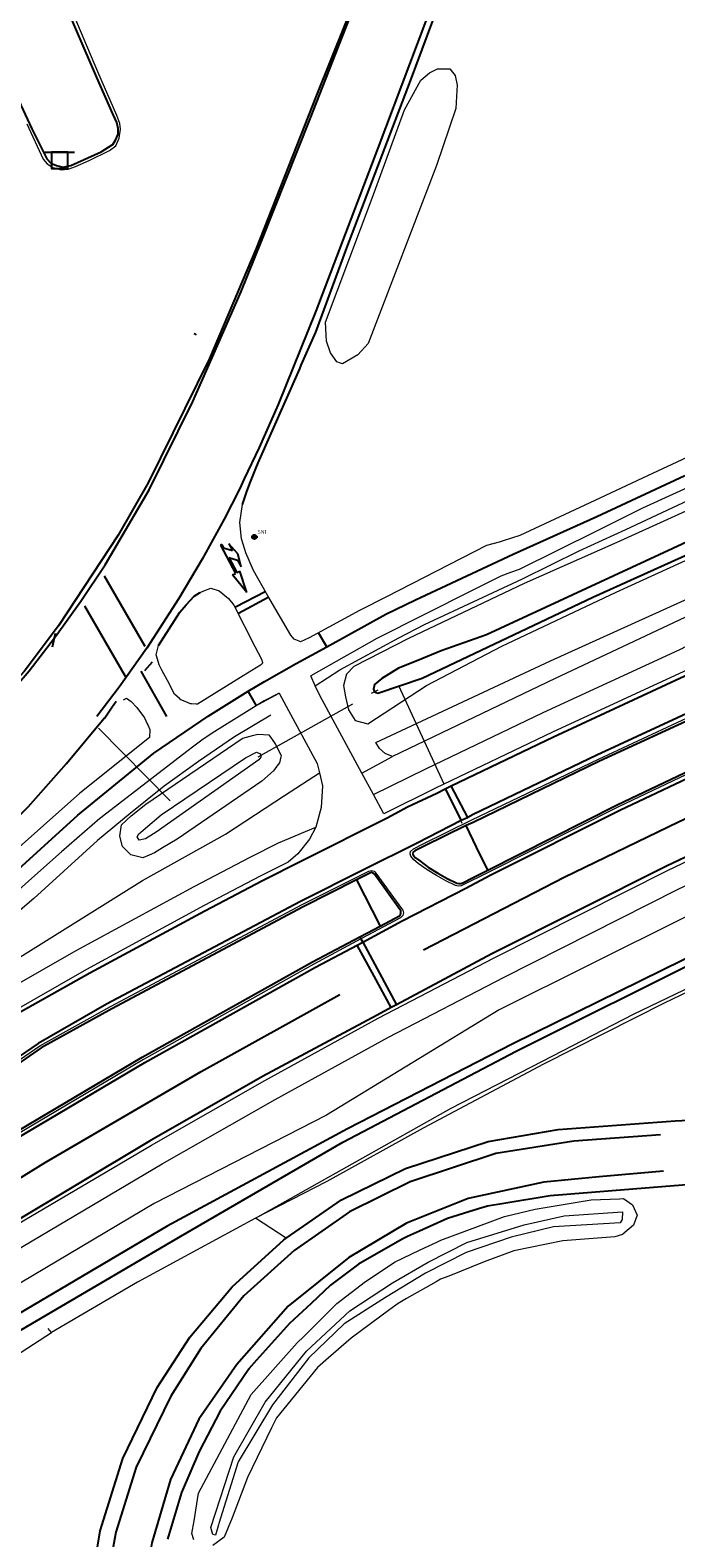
# Model space of a CAD drawing. Header units: metres. Extents: x 169249 to 194689, y 406250 to 412203.
# Tile 359 of 442: x 189209 to 189269, y 411396 to 411535. Entities that reach past the tile are written whole.
import ezdxf

# ---------------------------------------------------------------- set-up
doc = ezdxf.new("R2010")
doc.units = ezdxf.units.M
doc.linetypes.add('BGT_NLCS_N264$0$AM-AS', pattern=[16, 10, -2, 2, -2])
doc.layers.get('0').update_dxf_attribs({"linetype": 'CONTINUOUS'})
for name, color, linetype, lineweight in [('BGT_NLCS_N264$0$B-WE-AM-AS_KUNSTWERK_DUIKER-GV', 252, 'BGT_NLCS_N264$0$AM-AS', 18), ('BGT_NLCS_N264$0$B-WE-BV-GELEIDECONSTRUCTIE-G', 252, 'CONTINUOUS', 18), ('BGT_NLCS_N264$0$B-WE-FV-GELEIDING_WILDRASTER-G', 252, 'CONTINUOUS', 18), ('BGT_NLCS_N264$0$B-WE-GW-WATERGANG_INSTEEK-G', 252, 'CONTINUOUS', 18), ('BGT_NLCS_N264$0$B-WE-GW-WATERGANG_SLOOT_BODEM-G', 252, 'CONTINUOUS', 18), ('BGT_NLCS_N264$0$B-WE-OG-TOPOGRAFIE_TERREIN_GROEN-GV', 252, 'CONTINUOUS', 18), ('BGT_NLCS_N264$0$B-WE-OG-TOPOGRAFIE_WATER-GV', 252, 'CONTINUOUS', 18), ('BGT_NLCS_N264$0$B-WE-OG-TOPOGRAFIE_WEG_BERM-GV', 252, 'CONTINUOUS', 18), ('BGT_NLCS_N264$0$B-WE-OG-TOPOGRAFIE_WEG_RIJWEG-GV', 252, 'CONTINUOUS', 18), ('BGT_NLCS_N264$0$B-WE-OG-TOPOGRAFIE_WEG_RIJWIELPAD-G', 252, 'CONTINUOUS', 18), ('BGT_NLCS_N264$0$B-WE-OG-TOPOGRAFIE_WEG_RIJWIELPAD-GV', 252, 'CONTINUOUS', 18), ('BGT_NLCS_N264$0$B-WE-OG-TOPOGRAFIE_WEG_VERHARD-G', 252, 'CONTINUOUS', 18), ('BGT_NLCS_N264$0$B-WE-VW-MARKERING_PIJL-S', 252, 'CONTINUOUS', 25), ('BGT_NLCS_N264$0$B-WE-VW-VERKEERSTEKEN_BORD-S', 252, 'CONTINUOUS', 25), ('X-XX-AL-REFERENTIE-G', 7, 'CONTINUOUS', 18)]:
    doc.layers.add(name, color=color, linetype=linetype, lineweight=lineweight)
for name, color, linetype in [('BGT_NLCS_N264$0$B-WE-OG-TOPOGRAFIE_WATER_SLOOT-GV', 252, 'CONTINUOUS'), ('BGT_NLCS_N264$0$B-WE-OG-TOPOGRAFIE_WEG_RIJWEG-G', 252, 'CONTINUOUS'), ('BGT_NLCS_N264$0$B-WE-OG-TOPOGRAFIE_WEG_VERKEERSEILAND-GV', 252, 'CONTINUOUS'), ('BGT_NLCS_N264$0$B-WE-VH-KANTOPSLUITING-G', 252, 'CONTINUOUS'), ('BGT_NLCS_N264$0$B-WE-VW-MARKERING-G', 252, 'CONTINUOUS')]:
    doc.layers.add(name, color=color, linetype=linetype)
doc.styles.add('BGT_NLCS_N264$0$NLCS-ISO', font='NLCS-ISO.ttf')

# ---------------------------------------------------------------- blocks, each defined once
blk = doc.blocks.new('BGT_NLCS_N264$0$SIE-WEG_STRAATNAAMBORD_PAAL-SO')
blk.add_line((-0.3, 0), (0.3, 0))
for radius in [0.2, 0.0745]:
    blk.add_circle((0, 0), radius)
at = {"style": 'BGT_NLCS_N264$0$NLCS-ISO'}
blk.add_attdef('STRAATNAAMBORD', (0.28, 0.29), '', height=0.35, dxfattribs=at)
blk = doc.blocks.new('BGT_NLCS_N264$0$SVW-VERKEERSTEKEN_BORD_ANWB-SO')
blk.add_line((-1.375, 0), (1.375, 0))
at = {"flags": 128}
blk.add_lwpolyline([(-0.75, 0), (-0.75, -1.5), (0.75, -1.5), (0.75, 0)], close=True, dxfattribs=at)
blk = doc.blocks.new('BGT_NLCS_N264$0$B-SVW-MARKERING_PIJL_COMBI_RD_LA_5.0')
for p, q in [((0, 0.07), (0.35, 0.07)), ((0, 0.07), (0, -0.08)), ((1.45, 0.97), (0.25, 0.67)), ((0.25, 0.67), (0.95, 0.67)), ((0.35, 0.07), (0.95, 0.67)), ((1.35, 0.07), (1.95, 0.67)), ((1.35, 0.07), (2.95, 0.07)), ((2.65, 0.67), (1.45, 0.97)), ((1.95, 0.67), (2.65, 0.67)), ((2.95, 0.07), (2.95, 0.37)), ((5, 0), (2.95, 0.37)), ((0, -0.08), (2.95, -0.08)), ((5, 0), (2.95, -0.38)), ((2.95, -0.38), (2.95, -0.08))]:
    blk.add_line(p, q)
blk = doc.blocks.new('BGT_NLCS_N264')
at = {"layer": 'BGT_NLCS_N264$0$B-WE-AM-AS_KUNSTWERK_DUIKER-GV'}
for p, q in [((189230.01, 411468.09, 10.27), (189241.08, 411474.28, 10.12)), ((189242.98, 411474.66, 10.8), (189249.38, 411460.67, 12.38)), ((189221.87, 411464, 11.04), (189215.26, 411470.73, 10.7))]:
    blk.add_line(p, q, dxfattribs=at)
at = {"layer": 'BGT_NLCS_N264$0$B-WE-BV-GELEIDECONSTRUCTIE-G'}
blk.add_polyline3d([(189231.17, 411471.94, 11.84), (189227.83, 411469.91, 11.75), (189224.5, 411467.66, 11.61), (189221.33, 411465.36, 11.63), (189218.17, 411462.85, 11.61), (189215.16, 411460.35, 11.59), (189209.29, 411454.99, 11.6), (189203.28, 411449.87, 11.65), (189193.67, 411442.77, 11.92), (189183.62, 411436.32, 12.04), (189173.12, 411430.67, 11.89), (189162.13, 411425.91, 11.85), (189147.25, 411420.78, 11.75), (189135.7, 411417.2, 11.68), (189128.02, 411415.19, 11.62)], dxfattribs=at)
at = {"layer": 'BGT_NLCS_N264$0$B-WE-FV-GELEIDING_WILDRASTER-G'}
blk.add_line((189210.93, 411414.86, 11.58), (189210.61, 411415.23, 11.44), dxfattribs=at)
for points in [[(189398.38, 411488.53, 11.23), (189386.36, 411485.97, 11.19), (189374.66, 411483.33, 11.18), (189362.82, 411480.29, 11.15), (189348.21, 411476.32, 11.18), (189339.52, 411473.74, 11.14), (189338.11, 411473.28, 11.14), (189327.64, 411469.84, 11.1), (189315.93, 411465.82, 11.19), (189304.49, 411461.42, 11.28), (189290.04, 411455.57, 11.26), (189275.9, 411449.34, 11.29), (189267.49, 411445.3, 11.21), (189256.36, 411439.65, 11.41), (189245.24, 411433.74, 11.42), (189236.36, 411428.82, 11.43), (189229.75, 411425.42, 11.56)], [(189229.75, 411425.42, 11.56), (189218.87, 411419.5, 11.58), (189210.93, 411414.86, 11.58)], [(189074.31, 411314.35, 11.18), (189076.58, 411315.99, 11.17), (189085.9, 411323.55, 11.15), (189095.1, 411331.12, 11.22), (189107.12, 411340.94, 11.13), (189117.12, 411348.94, 11.09), (189127.65, 411357.21, 11.2), (189138.21, 411365.1, 11.23), (189148.7, 411372.76, 11.58), (189159.8, 411380.53, 11.77), (189169.69, 411387.26, 11.88), (189179.8, 411394.09, 11.88), (189193.12, 411402.99, 11.81), (189203.02, 411409.73, 11.79), (189210.93, 411414.86, 11.58)]]:
    blk.add_polyline3d(points, dxfattribs=at)
at = {"layer": 'BGT_NLCS_N264$0$B-WE-GW-WATERGANG_INSTEEK-G'}
for points in [[(189236.33, 411506.51, 11.27), (189236.23, 411508.27, 11.39), (189240.53, 411519.71, 11.4), (189243.52, 411527.89, 11.39), (189245.03, 411530.62, 11.4), (189245.84, 411531.31, 11.39), (189246.58, 411531.68, 11.37), (189247.72, 411531.68, 11.36), (189248.21, 411531.07, 11.34), (189248.38, 411530.16, 11.34), (189248.36, 411529.68, 11.35), (189248.27, 411528.01, 11.41), (189246.47, 411522.73, 11.21), (189240.15, 411506.3, 11.29), (189239.22, 411505.25, 11.29), (189237.8, 411504.41, 11.29), (189237.61, 411504.48, 11.29), (189237.27, 411504.6, 11.29), (189236.68, 411505.43, 11.28), (189236.33, 411506.51, 11.27)], [(189231.96, 411467.53, 11.79), (189231.72, 411467.2, 11.79), (189231.42, 411466.77, 11.78), (189230.34, 411465.83, 11.72), (189222.52, 411460.46, 11.72), (189221.18, 411459.65, 11.71), (189220.44, 411459.2, 11.71), (189219.95, 411459, 11.71), (189219.35, 411458.75, 11.71), (189218.26, 411459.03, 11.68), (189217.48, 411459.78, 11.65), (189217.22, 411460.74, 11.63), (189217.39, 411461.79, 11.63), (189218.28, 411462.61, 11.63), (189219.64, 411463.7, 11.64), (189228.53, 411469.78, 11.77), (189228.59, 411469.8, 11.77), (189229.6, 411470.07, 11.77), (189229.96, 411470.16, 11.78), (189230.99, 411470.1, 11.76), (189231.5, 411469.38, 11.75), (189231.6, 411469.23, 11.75), (189232.11, 411468.26, 11.78), (189232.14, 411468.19, 11.78), (189232.11, 411468.08, 11.78), (189231.96, 411467.53, 11.79)], [(189258.14, 411423.32, 11.38), (189253.61, 411422.41, 11.42), (189250.89, 411421.38, 11.41), (189247.6, 411420.08, 11.42), (189246.83, 411419.78, 11.42), (189246.44, 411419.55, 11.41), (189243.71, 411417.99, 11.39), (189242.94, 411417.54, 11.39), (189242.17, 411416.97, 11.38), (189238.6, 411414.32, 11.37), (189236.51, 411412.51, 11.33), (189235.48, 411411.62, 11.31), (189231.69, 411406.97, 11.3), (189231.25, 411406.05, 11.3), (189229.02, 411401.46, 11.29), (189227.59, 411397.74, 11.14), (189226.88, 411395.94, 11.05), (189225.81, 411395.18, 11.04)], [(189224.06, 411395.68, 11.19), (189223.89, 411396.27, 11.35), (189224.08, 411397.44, 11.37), (189224.49, 411400.02, 11.4), (189229.36, 411409.13, 11.44), (189233.6, 411413.89, 11.53), (189234.21, 411414.49, 11.52), (189234.67, 411414.95, 11.52), (189237.28, 411417.54, 11.51), (189239.91, 411419.56, 11.51), (189242.65, 411421.4, 11.52), (189244.89, 411422.46, 11.52), (189246.57, 411423.25, 11.51), (189246.88, 411423.4, 11.51), (189252.74, 411425.57, 11.51), (189255.59, 411426.26, 11.52), (189260.75, 411427.11, 11.49), (189263.36, 411427.23, 11.47), (189263.75, 411427.25, 11.46), (189264.57, 411426.66, 11.45), (189265, 411425.7, 11.44), (189264.67, 411424.77, 11.45), (189263.68, 411423.95, 11.48), (189263.65, 411423.93, 11.48), (189263.64, 411423.91, 11.48), (189262.94, 411423.69, 11.47), (189258.14, 411423.32, 11.38)]]:
    blk.add_polyline3d(points, dxfattribs=at)
at = {"layer": 'BGT_NLCS_N264$0$B-WE-GW-WATERGANG_SLOOT_BODEM-G'}
for points in [[(189219.6, 411460.5, 10.43), (189219.01, 411460.36, 10.42), (189218.84, 411460.68, 10.42), (189218.99, 411460.95, 10.42), (189219.15, 411461.08, 10.42), (189219.61, 411461.47, 10.42), (189221.06, 411462.71, 10.42), (189228.83, 411467.98, 10.23), (189229.86, 411468.5, 10.25), (189230.21, 411468.34, 10.25), (189230.25, 411468.05, 10.25), (189230.06, 411467.79, 10.25), (189220.59, 411461.1, 10.42), (189219.6, 411460.5, 10.43)], [(189245.69, 411421.35, 10.54), (189249.26, 411423.18, 10.55), (189254.56, 411424.82, 10.57), (189258.25, 411425.63, 10.58), (189263.65, 411426.01, 10.58), (189263.62, 411425.31, 10.57), (189263.43, 411425.01, 10.57), (189257.29, 411424.63, 10.58), (189253.36, 411423.67, 10.59), (189249.2, 411422.25, 10.6), (189245.47, 411420.33, 10.61), (189241.77, 411418.1, 10.62), (189237.94, 411415.65, 10.64), (189234.67, 411412.53, 10.65), (189231.32, 411408.18, 10.65), (189228.17, 411402.9, 10.65), (189226.37, 411397.2, 10.57), (189226.34, 411397.09, 10.57), (189226.06, 411396.11, 10.58), (189225.93, 411396.14, 10.58), (189225.81, 411396.17, 10.58), (189225.64, 411396.82, 10.57), (189227.77, 411403.35, 10.51), (189230.66, 411408.43, 10.52), (189234.48, 411413.14, 10.53), (189238.47, 411416.85, 10.52), (189242.4, 411419.46, 10.51), (189245.69, 411421.35, 10.54)]]:
    blk.add_polyline3d(points, dxfattribs=at)
at = {"layer": 'BGT_NLCS_N264$0$B-WE-OG-TOPOGRAFIE_TERREIN_GROEN-GV'}
blk.add_line((189232.6, 411423.58, 0.48), (189229.75, 411425.42, 11.56), dxfattribs=at)
at = {"layer": 'BGT_NLCS_N264$0$B-WE-OG-TOPOGRAFIE_WATER-GV'}
for points in [[(189273.83, 411492.77, 11.27), (189263.12, 411487.89, 11.16), (189254.57, 411484.11, 11.2), (189243.88, 411479.03, 11.42), (189238.85, 411476.42, 11.62), (189238.15, 411475.73, 11.68), (189237.88, 411474.66, 11.68), (189238.06, 411473.63, 11.75), (189238.34, 411472.43, 11.69), (189238.95, 411471.42, 11.8), (189240.12, 411471.13, 11.76), (189245.56, 411474.66, 11.55), (189252.5, 411478.32, 11.48), (189263.06, 411483.31, 11.5), (189276.26, 411489.35, 11.48)], [(189229.75, 411425.42, 11.56), (189239.18, 411430.73, 11.4), (189247.84, 411435.61, 11.3), (189256.27, 411439.94, 11.3), (189264.67, 411444.29, 11.21), (189275.57, 411449.54, 11.24), (189289.82, 411455.92, 11.22), (189304.17, 411461.7, 11.22), (189315.55, 411466.33, 11.11), (189327.25, 411470.53, 11.14), (189339.26, 411474.14, 11.12), (189347.94, 411476.69, 11.09), (189350.95, 411477.6, 11.15), (189356.02, 411479.03, 11.15), (189362.64, 411480.76, 11.11), (189368.5, 411482.36, 11.17), (189374.64, 411483.87, 11.18), (189380.4, 411485.1, 11.17), (189386.24, 411486.42, 11.16), (189389.29, 411487.11, 11.16), (189392.2, 411487.73, 11.15), (189398.05, 411488.97, 11.13)], [(189279.9, 411458.22, 11.85), (189269.24, 411453.16, 11.73), (189252.26, 411444.7, 11.7), (189236.3, 411434.95, 11.14), (189220.39, 411426.78, 11.73), (189202.46, 411416.12, 11.68), (189187.49, 411406.78, 11.77), (189172.12, 411396.28, 11.75), (189157.36, 411385.68, 11.78)]]:
    blk.add_polyline3d(points, dxfattribs=at)
at = {"layer": 'BGT_NLCS_N264$0$B-WE-OG-TOPOGRAFIE_WATER_SLOOT-GV'}
for points in [[(189288.07, 411496.52, 10.16), (189268.29, 411487.34, 10.17), (189251.08, 411479.34, 10.21), (189246.89, 411477.88, 10.13), (189244.76, 411476.99, 10.19), (189242.95, 411476.28, 10.19), (189241.43, 411475.33, 10.23), (189240.76, 411474.75, 10.21), (189240.65, 411474.34, 10.22), (189240.75, 411474.08, 10.19), (189241.05, 411473.96, 10.3), (189245.14, 411475.34, 10.27), (189260.9, 411482.84, 10.14), (189273.2, 411488.39, 10.14)], [(189174.02, 411394.32, 10.45), (189188.79, 411403.92, 10.5), (189204.9, 411413.23, 10.55), (189222.87, 411423.77, 10.62), (189237.83, 411432.44, 10.48), (189253.82, 411440.87, 10.48), (189271.64, 411449.77, 10.39)], [(189271.21, 411450.28, 10.55), (189253.52, 411441.54, 10.58), (189238.27, 411433.7, 10.67), (189221.61, 411424.69, 10.71), (189203.89, 411414.24, 10.58), (189188.49, 411404.62, 10.59), (189173.72, 411394.68, 10.57), (189158.5, 411383.84, 10.6)]]:
    blk.add_polyline3d(points, dxfattribs=at)
at = {"layer": 'BGT_NLCS_N264$0$B-WE-OG-TOPOGRAFIE_WEG_BERM-GV'}
blk.add_line((189239.59, 411466.58, 12.18), (189242.4, 411468.1, 12.24), dxfattribs=at)
for points in [[(189235.28, 411474.64, 11.87), (189237.56, 411476.11, 11.75), (189243.01, 411479.08, 11.58), (189245.38, 411480.3, 11.51), (189254.41, 411484.52, 11.3), (189259.66, 411487.13, 11.3), (189263.96, 411489.08, 11.36), (189280.8, 411496.99, 11.35), (189296.2, 411504.2, 11.34), (189300.78, 411506.2, 11.34), (189309.21, 411509.89, 11.34), (189318.78, 411513.88, 11.34), (189327.07, 411517.2, 11.33), (189331.72, 411519.01, 11.34), (189341.48, 411522.63, 11.34), (189342.27, 411522.91, 11.34), (189350.27, 411525.8, 11.34), (189366.34, 411531.48, 11.36), (189378.22, 411535.48, 11.39), (189387.89, 411538.68, 11.36), (189393.73, 411540.6, 11.39), (189395.37, 411541.27, 11.37)], [(189242.4, 411468.1, 12.24), (189241.74, 411468.38, 12.12), (189241.22, 411468.85, 11.99), (189240.88, 411469.39, 11.94), (189257.01, 411476.95, 11.7), (189270.68, 411483.13, 11.77), (189284.01, 411490.25, 11.63), (189299.72, 411497.42, 11.58), (189309.01, 411501.3, 11.6), (189325.54, 411508.35, 11.6), (189342.67, 411515.33, 11.48), (189359.48, 411521.57, 11.46), (189373.68, 411526.72, 11.53), (189388.67, 411530.18, 11.57), (189395.48, 411532.4, 11.56), (189400.23, 411532.88, 11.81)], [(189407.66, 411526.67, 14.81), (189398.75, 411524.29, 14.79), (189394.08, 411523.66, 14.58), (189386.59, 411522.21, 14.38), (189376.83, 411520.05, 14.08), (189365.97, 411516.46, 13.9), (189350.8, 411511.71, 13.6), (189334.33, 411506.66, 13.2), (189316.1, 411500.11, 12.9), (189300.9, 411494.15, 12.66), (189284.71, 411487.95, 12.38), (189271.5, 411481.93, 12.28), (189257.42, 411475.33, 12.19), (189242.4, 411468.1, 12.24)], [(189240.67, 411464.58, 12.26), (189245.5, 411466.97, 12.33), (189256.33, 411472.17, 12.38), (189269.28, 411478.15, 12.46), (189269.3, 411478.17, 12.46), (189278.23, 411482.09, 12.54), (189289.31, 411486.84, 12.66), (189297.7, 411490.29, 12.75), (189306.06, 411493.58, 12.87), (189314.52, 411496.79, 13.01), (189323.01, 411499.91, 13.16), (189334.23, 411503.89, 13.38), (189345.62, 411507.62, 13.63), (189354.21, 411510.38, 13.83), (189362.83, 411513.03, 14.02), (189363.79, 411513.31, 14.04), (189374.5, 411516.37, 14.31), (189383.23, 411518.77, 14.54), (189391.55, 411520.5, 14.73)], [(189155.89, 411387.82, 12.04), (189163.31, 411393.23, 12.02), (189178.05, 411403.44, 11.99), (189191.92, 411412.46, 11.95), (189198.16, 411416.51, 11.93), (189208.31, 411422.85, 11.94), (189221.15, 411430.46, 11.94), (189231.58, 411436.41, 11.93), (189242.05, 411442.15, 11.93), (189252.71, 411447.72, 11.93), (189268.74, 411455.8, 12.04), (189282.22, 411462.24, 12.12), (189284.71, 411463.36, 12.15), (189294.97, 411468, 12.26), (189306.91, 411473.17, 12.38), (189317.99, 411477.81, 12.57), (189332, 411483.3, 12.82), (189343.15, 411487.47, 13.08), (189354.37, 411491.42, 13.34), (189369.08, 411496.3, 13.71)], [(189160.32, 411421.27, 12.16), (189166.09, 411425.3, 12.26), (189174.53, 411430.31, 12.16), (189190.8, 411439.73, 12.16), (189205.5, 411448.01, 12.06), (189219.33, 411456.64, 12.1), (189226.98, 411460.92, 12.06), (189232.44, 411464.49, 11.99), (189235.66, 411466.59, 12.18)], [(189041.83, 411331.31, 11.68), (189047.36, 411335.72, 11.7), (189050.67, 411338.47, 11.7), (189052.06, 411339.6, 11.73), (189061.36, 411347.29, 11.73), (189073.1, 411356.81, 11.77), (189084.82, 411366.26, 11.86), (189095.47, 411374.75, 11.99), (189103.83, 411381.23, 12.13), (189113.94, 411388.01, 12.29), (189121.63, 411392.71, 12.38), (189129.49, 411397.45, 12.44), (189136.94, 411402.04, 12.42), (189151.68, 411412.35, 12.43), (189160.98, 411418.57, 12.4), (189164.27, 411420.77, 12.4), (189179.97, 411430.74, 12.35), (189195, 411439.73, 12.33), (189200.27, 411442.77, 12.3), (189213.19, 411450.16, 12.31), (189224.09, 411456.1, 12.3), (189229.27, 411458.81, 12.32), (189231.88, 411460.13, 12.32), (189235.34, 411461.58, 12.3)]]:
    blk.add_polyline3d(points, dxfattribs=at)
at = {"layer": 'BGT_NLCS_N264$0$B-WE-OG-TOPOGRAFIE_WEG_RIJWEG-G'}
for p, q in [((189211, 411478.23, 11.56), (189211.19, 411479.09, 11.55)), ((189211.19, 411479.09, 11.55), (189211.28, 411479.52, 11.55))]:
    blk.add_line(p, q, dxfattribs=at)
for points in [[(189228.56, 411491.41, 11.5), (189228.97, 411492.6, 11.52), (189229.29, 411493.5, 11.53), (189229.78, 411494.72, 11.51), (189230, 411495.27, 11.5), (189233.84, 411503.95, 11.5), (189233.99, 411504.28, 11.5), (189235.34, 411507.33, 11.5), (189238.18, 411515.12, 11.49), (189244.06, 411530.57, 11.51), (189249.96, 411546.41, 11.48), (189255.11, 411559.9, 11.45), (189262.3, 411579.07, 11.47), (189266.32, 411589.34, 11.49), (189271.69, 411603.68, 11.44), (189277.69, 411619.44, 11.44), (189283.83, 411635.8, 11.44)], [(189242.18, 411547.4, 11.55), (189242.49, 411547.21, 11.55), (189239.36, 411539.18, 11.61), (189235.38, 411529.23, 11.58), (189229.81, 411515.08, 11.5), (189225.5, 411504.89, 11.46), (189219.85, 411493.4, 11.43), (189217.09, 411488.58, 11.43), (189211.58, 411480.18, 11.42), (189208.4, 411475.97, 11.45), (189203.32, 411470.42, 11.5), (189199.32, 411466.71, 11.51), (189198.04, 411465.68, 11.52)], [(189224.32, 411507.08, 11.46), (189224.21, 411507.14, 11.39), (189224.1, 411507.18, 11.4)], [(189220.81, 411478.38, 11.42), (189222.77, 411481.44, 11.47), (189223.37, 411482.12, 11.47), (189224.09, 411482.94, 11.47), (189224.58, 411483.23, 11.48), (189224.64, 411483.27, 11.48)], [(189215.84, 411471.69, 11.48), (189216.47, 411472.62, 11.49), (189216.88, 411473.23, 11.5)], [(189122.89, 411420.87, 11.78), (189134.29, 411423.8, 11.81), (189142.63, 411426.26, 11.78), (189150.05, 411428.68, 11.81), (189158.9, 411431.65, 11.76), (189166.62, 411434.63, 11.77), (189172.53, 411437.16, 11.75), (189177.4, 411439.54, 11.74), (189182.06, 411442.14, 11.71), (189186.95, 411445.11, 11.7), (189191.67, 411448.38, 11.7), (189196.57, 411452.25, 11.66), (189201.23, 411456.3, 11.6), (189205.09, 411459.8, 11.56), (189208.76, 411463.45, 11.52), (189212.31, 411467.45, 11.47), (189215.79, 411471.64, 11.48), (189215.84, 411471.69, 11.48)], [(189232.6, 411423.58, 11.66), (189237.69, 411427.12, 11.49), (189243.61, 411430.03, 11.54), (189251.26, 411432.53, 11.56), (189257.72, 411433.63, 11.67), (189268.51, 411434.42, 11.54), (189323.95, 411437.2, 11.58), (189346.29, 411438.51, 11.71), (189362.8, 411439.48, 11.81), (189372.1, 411439.96, 11.8), (189392.61, 411441.14, 11.84), (189400.5, 411441.52, 11.85), (189422.14, 411442.63, 11.87), (189426.59, 411442.89, 11.88), (189440.43, 411443.43, 11.74), (189444.1, 411443.96, 11.89)], [(189276.82, 411429.08, 11.68), (189256.96, 411427.5, 11.56), (189252.69, 411426.79, 11.58), (189251.17, 411426.54, 11.59), (189250.36, 411426.29, 11.6), (189249.47, 411426.02, 11.6), (189247.48, 411425.41, 11.61), (189244.91, 411424.23, 11.62), (189243.79, 411423.72, 11.63), (189243.3, 411423.49, 11.63), (189239.26, 411421.18, 11.63), (189236.68, 411419.23, 11.63), (189234.89, 411417.55, 11.59), (189232.9, 411415.7, 11.55), (189229.85, 411412.29, 11.57), (189229.15, 411411.5, 11.57), (189229.12, 411411.45, 11.57), (189226.49, 411407.59, 11.48), (189224.55, 411403.86, 11.44), (189222.91, 411400.08, 11.47), (189221.64, 411395.74, 11.45)], [(189203.97, 411218.91, 11.41), (189204.88, 411234.49, 11.34), (189206.78, 411266.94, 11.18), (189209.51, 411316.34, 11.21), (189212.79, 411366.14, 11.37), (189214.44, 411390.58, 11.41), (189215.4, 411396.52, 11.35), (189217.52, 411403.21, 11.49), (189220.68, 411409.78, 11.63), (189223.7, 411414.42, 11.59), (189227.59, 411419.09, 11.64), (189232.39, 411423.44, 11.67), (189232.6, 411423.58, 11.66)]]:
    blk.add_polyline3d(points, dxfattribs=at)
at = {"layer": 'BGT_NLCS_N264$0$B-WE-OG-TOPOGRAFIE_WEG_RIJWEG-GV'}
for p, q in [((189235.28, 411474.64, 11.87), (189234.86, 411475.55, 11.84)), ((189240.67, 411464.58, 12.26), (189239.59, 411466.58, 12.18)), ((189241.62, 411462.82, 12.32), (189240.67, 411464.58, 12.26))]:
    blk.add_line(p, q, dxfattribs=at)
for points in [[(189447.99, 411531.68, 16.17), (189442.15, 411530.12, 16.07), (189427.83, 411527.18, 15.73), (189410.11, 411523.35, 15.29), (189395.4, 411519.83, 14.88), (189390.51, 411518.58, 14.74), (189383.74, 411516.84, 14.54), (189375.04, 411514.45, 14.31), (189364.34, 411511.38, 14.04), (189363.4, 411511.11, 14.02), (189354.81, 411508.47, 13.83), (189346.24, 411505.72, 13.63), (189334.88, 411502, 13.38), (189323.69, 411498.03, 13.16), (189315.22, 411494.91, 13.01), (189306.78, 411491.71, 12.87), (189298.45, 411488.43, 12.75), (189290.08, 411484.99, 12.66), (189279.03, 411480.26, 12.54), (189270.12, 411476.34, 12.46), (189270.11, 411476.34, 12.46), (189257.18, 411470.36, 12.38), (189246.37, 411465.17, 12.33), (189241.62, 411462.82, 12.32)], [(189244.34, 411459.58, 12.25), (189245.24, 411460.04, 12.23), (189249.73, 411462.25, 12.25), (189261.43, 411467.85, 12.29), (189270.95, 411472.29, 12.39), (189271.78, 411472.66, 12.39), (189279.17, 411475.93, 12.43), (189288.77, 411480.06, 12.55), (189298.01, 411483.86, 12.62), (189318.95, 411491.99, 12.94), (189336.72, 411498.36, 13.28), (189356.17, 411504.67, 13.72), (189365.57, 411507.44, 13.95), (189375.84, 411510.47, 14.2), (189382.55, 411512.32, 14.4), (189382.93, 411512.34, 14.41), (189383.27, 411512.2, 14.41), (189383.61, 411511.92, 14.41), (189383.74, 411511.61, 14.41)], [(189154.71, 411389.43, 12.04), (189162.15, 411394.86, 12.02), (189176.93, 411405.1, 11.99), (189190.83, 411414.14, 11.95), (189197.09, 411418.2, 11.93), (189207.27, 411424.56, 11.94), (189220.14, 411432.19, 11.94), (189230.61, 411438.16, 11.93), (189241.1, 411443.91, 11.93), (189251.79, 411449.5, 11.93), (189267.86, 411457.59, 12.04), (189281.37, 411464.05, 12.12), (189283.88, 411465.19, 12.15), (189294.16, 411469.83, 12.26), (189306.13, 411475.01, 12.38), (189317.24, 411479.67, 12.57), (189331.28, 411485.17, 12.82), (189342.47, 411489.35, 13.08), (189353.25, 411493.15, 13.33), (189353.72, 411493.32, 13.34), (189368.2, 411498.12, 13.7), (189368.44, 411498.2, 13.7)], [(189231.93, 411473.96, 11.88), (189232.59, 411472.76, 11.93), (189235.44, 411467.47, 12.14), (189235.66, 411466.59, 12.18)], [(189239.59, 411466.58, 12.18), (189235.69, 411473.75, 11.89), (189235.28, 411474.64, 11.87)], [(189280.83, 411471.79, 12.35), (189263.29, 411463.45, 12.21), (189251.3, 411457.41, 12.15), (189248.75, 411456.15, 12.15)], [(189235.66, 411466.59, 12.18), (189235.95, 411465.39, 12.23), (189235.83, 411463.38, 12.23), (189235.34, 411461.58, 12.3)], [(189235.34, 411461.58, 12.3), (189234.73, 411460.45, 12.3), (189233.67, 411459.12, 12.34), (189232.78, 411458.34, 12.32)], [(189248.75, 411456.15, 12.15), (189248.49, 411456.12, 12.14), (189248.24, 411456.17, 12.15), (189247.34, 411456.62, 12.15), (189246.48, 411457.11, 12.19), (189245.6, 411457.62, 12.21), (189244.79, 411458.23, 12.23), (189244.39, 411458.54, 12.25), (189244.1, 411458.9, 12.24), (189244.04, 411459.12, 12.24), (189244.08, 411459.33, 12.24), (189244.34, 411459.58, 12.25)], [(189232.78, 411458.34, 12.32), (189230.18, 411457.03, 12.32), (189225.03, 411454.34, 12.3), (189214.16, 411448.41, 12.31), (189201.27, 411441.04, 12.3), (189196.01, 411438, 12.33), (189180.99, 411429.02, 12.35), (189180.52, 411428.74, 12.35), (189165.36, 411419.09, 12.4), (189162.1, 411416.91, 12.4), (189152.8, 411410.7, 12.43), (189138.4, 411400.62, 12.42), (189138.04, 411400.36, 12.42)], [(189131.37, 411386.53, 12.29), (189134.57, 411388.92, 12.27), (189139, 411392.14, 12.29), (189142.6, 411394.69, 12.26), (189143.06, 411395.02, 12.26), (189147.55, 411398.13, 12.27), (189152.02, 411401.3, 12.26), (189177.39, 411418.09, 12.19), (189179.08, 411419.19, 12.18), (189180.72, 411420.3, 12.18), (189183.11, 411422.09, 12.17), (189184.28, 411422.93, 12.19), (189192.35, 411428.98, 12.19), (189200.8, 411435.13, 12.17), (189209.85, 411441.37, 12.23), (189216.36, 411444.99, 12.22), (189234.06, 411454.41, 12.22), (189239.85, 411457.33, 12.25), (189240.21, 411457.52, 12.24)], [(189240.21, 411457.52, 12.24), (189240.47, 411457.58, 12.24), (189240.73, 411457.52, 12.25), (189240.88, 411457.32, 12.25), (189243.24, 411454.07, 12.14), (189243.36, 411453.91, 12.13), (189243.42, 411453.64, 12.12), (189243.35, 411453.41, 12.13), (189243.15, 411453.2, 12.14)], [(189243.15, 411453.2, 12.14), (189239.54, 411451.28, 12.12), (189239.49, 411451.25, 12.12)], [(189239.49, 411451.25, 12.12), (189235.14, 411448.92, 12.12), (189219.4, 411440.11, 12.14), (189203.49, 411430.68, 12.12), (189186.8, 411420.23, 12.16), (189186.16, 411419.83, 12.16), (189153.97, 411397.9, 12.23), (189137.07, 411385.48, 12.26)]]:
    blk.add_polyline3d(points, dxfattribs=at)
at = {"layer": 'BGT_NLCS_N264$0$B-WE-OG-TOPOGRAFIE_WEG_RIJWIELPAD-G'}
for points in [[(189286.43, 411503.61, 11.54), (189265.49, 411493.84, 11.51), (189261.57, 411492, 11.49), (189254.16, 411488.53, 11.46), (189252.64, 411488.05, 11.49), (189252.26, 411487.93, 11.49), (189251.1, 411487.6, 11.48), (189241.85, 411482.87, 11.64), (189239.37, 411481.61, 11.68), (189236.53, 411480.07, 11.75), (189234.71, 411479.09, 11.79), (189233.9, 411478.72, 11.81), (189233.78, 411478.77, 11.81), (189233.32, 411478.94, 11.81), (189233.02, 411479.32, 11.77), (189230.9, 411482.97, 11.66), (189229.56, 411485.29, 11.59), (189228.86, 411486.92, 11.53), (189228.77, 411487.23, 11.53), (189228.48, 411488.24, 11.53), (189228.3, 411489.73, 11.49), (189228.56, 411491.41, 11.5)], [(189395.37, 411541.27, 11.37), (189393.93, 411541.47, 11.44), (189393, 411541.42, 11.43), (189392.8, 411541.4, 11.43), (189391.02, 411540.82, 11.44), (189373.68, 411535.19, 11.49), (189354.11, 411528.43, 11.45), (189341.43, 411523.74, 11.39), (189334.38, 411521.06, 11.4), (189328.7, 411518.9, 11.42), (189324.82, 411517.38, 11.41), (189318.8, 411515.02, 11.4), (189309.51, 411511.25, 11.44), (189296.46, 411505.42, 11.39), (189283.86, 411499.67, 11.43), (189275.57, 411495.67, 11.43), (189265.49, 411491.07, 11.44), (189261.24, 411488.95, 11.43), (189254.12, 411485.4, 11.42), (189253.31, 411485.11, 11.41), (189252.42, 411484.79, 11.39), (189249.71, 411483.42, 11.46), (189240.96, 411479.01, 11.68), (189234.86, 411475.55, 11.84)], [(189224.64, 411483.27, 11.48), (189224.64, 411483.27, 11.48), (189224.99, 411483.41, 11.49), (189225.62, 411483.67, 11.51), (189226.4, 411483.42, 11.55), (189227.26, 411482.72, 11.57), (189227.52, 411482.39, 11.59), (189227.53, 411482.38, 11.59), (189227.75, 411482.1, 11.6), (189229.71, 411478.29, 11.74), (189230.31, 411477.11, 11.78), (189230.4, 411476.8, 11.79), (189230.41, 411476.78, 11.79), (189230.39, 411476.75, 11.79), (189230.34, 411476.67, 11.79), (189230.32, 411476.62, 11.79), (189230.21, 411476.56, 11.79), (189228.62, 411475.57, 11.77), (189224.39, 411472.94, 11.72), (189224.27, 411472.95, 11.72), (189223.85, 411472.97, 11.72), (189223.76, 411472.97, 11.72), (189223.55, 411473.06, 11.71), (189223.11, 411473.25, 11.68), (189222.85, 411473.36, 11.66), (189222.75, 411473.45, 11.66), (189222.75, 411473.46, 11.66), (189222.29, 411473.87, 11.63), (189221.62, 411475.13, 11.55), (189221.12, 411476.08, 11.49), (189220.86, 411476.57, 11.46), (189220.8, 411476.79, 11.46), (189220.59, 411477.51, 11.46), (189220.81, 411478.37, 11.42), (189220.81, 411478.38, 11.42)], [(189217.57, 411473.34, 8.21), (189217.84, 411473.5, 11.45), (189218.27, 411473.19, 11.47), (189218.8, 411472.65, 11.51), (189219.51, 411471.68, 11.56), (189219.76, 411471.14, 11.59), (189219.81, 411471.03, 11.6), (189220, 411470.6, 11.62), (189219.97, 411469.85, 11.65), (189213.54, 411464.73, 11.58), (189206.81, 411458.74, 11.59)], [(189231.93, 411473.96, 11.88), (189230.57, 411473.26, 11.81), (189230.08, 411472.95, 11.81)], [(189230.08, 411472.95, 11.81), (189225.77, 411470.25, 11.75), (189224.79, 411469.63, 11.74), (189223.81, 411468.88, 11.73), (189215.62, 411462.57, 11.65), (189215.43, 411462.42, 11.65), (189215.37, 411462.37, 11.65), (189211.85, 411459.29, 11.66), (189209.37, 411457.11, 11.66), (189202.29, 411450.79, 11.72)]]:
    blk.add_polyline3d(points, dxfattribs=at)
at = {"layer": 'BGT_NLCS_N264$0$B-WE-OG-TOPOGRAFIE_WEG_RIJWIELPAD-GV'}
blk.add_line((189230.08, 411472.95, 2.07), (189231.93, 411473.96, 11.88), dxfattribs=at)
at = {"layer": 'BGT_NLCS_N264$0$B-WE-OG-TOPOGRAFIE_WEG_VERHARD-G'}
blk.add_polyline3d([(189208.63, 411526.59, 11.55), (189210.15, 411523.34, 11.5), (189210.52, 411522.9, 11.49), (189211.03, 411522.57, 11.49), (189211.82, 411522.35, 11.47), (189212.47, 411522.41, 11.45), (189213.14, 411522.64, 11.4), (189214.39, 411523.2, 11.35), (189216.26, 411524.12, 11.44), (189216.85, 411524.57, 11.49), (189217.17, 411525.26, 11.54), (189217.28, 411526.09, 11.57), (189217.22, 411526.64, 11.62), (189216.95, 411527.35, 11.62), (189215.21, 411531.4, 11.66), (189212.66, 411537.37, 11.69)], dxfattribs=at)
at = {"layer": 'BGT_NLCS_N264$0$B-WE-OG-TOPOGRAFIE_WEG_VERKEERSEILAND-GV'}
for p in [(189239.08, 411456.7, 12.35), (189239.39, 411451.44, 12.22)]:
    blk.add_line(p, (189241.26, 411452.43, 12.22), dxfattribs=at)
for points in [[(189251.2, 411457.61, 12.27), (189263.17, 411463.65, 12.32), (189281.23, 411472.23, 12.47)], [(189271.05, 411472.06, 12.49), (189261.53, 411467.67, 12.41), (189249.85, 411462.02, 12.37), (189249.21, 411461.72, 12.37)], [(189249.21, 411461.72, 12.37), (189245.33, 411459.83, 12.37), (189244.46, 411459.39, 12.34), (189244.32, 411459.26, 12.35), (189244.3, 411459.14, 12.35), (189244.32, 411458.98, 12.35), (189244.55, 411458.73, 12.33), (189244.94, 411458.45, 12.34), (189245.74, 411457.86, 12.33), (189246.59, 411457.32, 12.31), (189247.45, 411456.83, 12.28), (189248.35, 411456.39, 12.25), (189248.53, 411456.36, 12.26), (189248.72, 411456.37, 12.26), (189248.92, 411456.43, 12.27), (189249.8, 411456.88, 12.29), (189251.2, 411457.61, 12.27)], [(189251.2, 411457.61, 12.27), (189250.17, 411459.72, 12.39), (189249.21, 411461.72, 12.37)], [(189239.08, 411456.7, 12.35), (189234.16, 411454.21, 12.34), (189216.49, 411444.79, 12.34), (189209.96, 411441.17, 12.35), (189200.95, 411434.92, 12.31), (189192.47, 411428.78, 12.3), (189184.45, 411422.77, 12.31), (189183.25, 411421.88, 12.32), (189180.86, 411420.1, 12.32), (189179.2, 411418.96, 12.31), (189177.51, 411417.92, 12.32), (189152.16, 411401.08, 12.38), (189147.7, 411397.96, 12.38), (189143.24, 411394.82, 12.38)], [(189241.26, 411452.43, 12.22), (189243.05, 411453.39, 12.22), (189243.16, 411453.5, 12.23), (189243.19, 411453.65, 12.22), (189243.17, 411453.84, 12.22), (189243.08, 411453.97, 12.24), (189240.75, 411457.24, 12.35), (189240.64, 411457.31, 12.35), (189240.48, 411457.37, 12.36), (189240.32, 411457.33, 12.36), (189239.08, 411456.7, 12.35)], [(189136.89, 411385.64, 12.38), (189153.81, 411398.08, 12.35), (189186.24, 411420.16, 12.29), (189203.37, 411430.89, 12.24), (189219.29, 411440.31, 12.25), (189235.03, 411449.13, 12.22), (189239.39, 411451.44, 12.22)]]:
    blk.add_polyline3d(points, dxfattribs=at)
at = {"layer": 'BGT_NLCS_N264$0$B-WE-VH-KANTOPSLUITING-G'}
blk.add_polyline3d([(189207.3, 411530.05, 11.78), (189209.11, 411526.12, 11.77), (189210.5, 411523.37, 11.74), (189210.86, 411522.96, 11.71), (189211.39, 411522.74, 11.71), (189211.99, 411522.6, 11.69), (189212.7, 411522.73, 11.67), (189215.5, 411524.02, 11.64), (189216.53, 411524.65, 11.66), (189216.59, 411524.68, 11.66), (189216.84, 411525.08, 11.69), (189217.06, 411525.65, 11.7), (189217.07, 411526.16, 11.72), (189216.94, 411526.73, 11.75), (189216.59, 411527.51, 11.75), (189215.1, 411530.87, 11.78), (189211.91, 411538.35, 11.8)], dxfattribs=at)
at = {"layer": 'BGT_NLCS_N264$0$B-WE-VW-MARKERING-G', "linetype": 'Continuous'}
for p, q in [((189215.77, 411484.8, 11.47), (189219.53, 411478.3, 11.46)), ((189217.76, 411475.51, 11.47), (189214.01, 411481.99, 11.49)), ((189219.54, 411476.07, 11.45), (189220.24, 411476.86, 11.43)), ((189247.26, 411465.12, 12.34), (189247.83, 411465.39, 12.32)), ((189242.78, 411445.16, 11.94), (189242.29, 411444.91, 11.94))]:
    blk.add_line(p, q, dxfattribs=at)
at = {"layer": 'BGT_NLCS_N264$0$B-WE-VW-MARKERING-G'}
for p, q in [((189230.64, 411483.34, 11.55), (189227.91, 411481.92, 11.59)), ((189228.2, 411481.36, 11.62), (189230.93, 411482.83, 11.58)), ((189236.34, 411478.24, 11.76), (189235.59, 411479.55, 11.75)), ((189219.17, 411476, 11.44), (189221.54, 411471.82, 11.62)), ((189229.82, 411472.86, 11.85), (189229.08, 411474.15, 11.8)), ((189247.26, 411465.12, 12.34), (189248.76, 411462.18, 12.26)), ((189249.36, 411462.46, 12.27), (189247.83, 411465.39, 12.32)), ((189239.39, 411451.44, 0.59), (189239.49, 411451.25, 0.93)), ((189239.49, 411451.25, 0.93), (189239.66, 411450.94, 1.5)), ((189239.15, 411450.66, 12.09), (189239.66, 411450.94, 12.09))]:
    blk.add_line(p, q, dxfattribs=at)
at = {"layer": 'BGT_NLCS_N264$0$B-WE-VW-MARKERING-G', "linetype": 'Continuous'}
for points in [[(189294.47, 411665.43, 11.46), (189289.05, 411651, 11.45), (189281.83, 411631.92, 11.42), (189275.65, 411615.59, 11.44), (189269.85, 411600.27, 11.45), (189264.34, 411585.82, 11.46), (189258.22, 411569.64, 11.46), (189252.38, 411554.23, 11.46), (189246.89, 411539.91, 11.46), (189241.07, 411524.34, 11.49), (189235.34, 411509.28, 11.49), (189231.86, 411500.64, 11.47), (189230.11, 411496.67, 11.45), (189228.72, 411493.78, 11.43), (189228.29, 411492.82, 11.44), (189226.85, 411490.04, 11.47), (189224.83, 411486.36, 11.47), (189222.67, 411482.7, 11.45), (189219.73, 411478.11, 11.45), (189217.18, 411474.53, 11.46), (189215.12, 411471.79, 11.46)], [(189211.19, 411479.09, 11.44), (189211.28, 411479.21, 11.43), (189213.64, 411482.47, 11.47), (189215.86, 411485.83, 11.46), (189219.95, 411492.77, 11.45), (189223.96, 411500.92, 11.46), (189225.69, 411504.84, 11.47), (189228.42, 411511.09, 11.5), (189230.32, 411515.76, 11.53), (189234.82, 411527.07, 11.58), (189237.76, 411534.6, 11.6), (189239.3, 411538.55, 11.62), (189242.25, 411546.25, 11.58), (189243.39, 411549.23, 11.58), (189249.21, 411564.51, 11.57), (189254.91, 411579.61, 11.56), (189259.15, 411590.83, 11.56), (189264.81, 411605.8, 11.58), (189270.47, 411620.71, 11.58), (189276.11, 411635.61, 11.59), (189281.74, 411650.49, 11.59), (189286.23, 411662.24, 11.58)], [(189236.34, 411478.24, 11.76), (189241.79, 411481.27, 11.6), (189244.54, 411482.58, 11.54), (189253.54, 411486.8, 11.34), (189261.27, 411490.28, 11.38), (189269.42, 411494.07, 11.38)], [(189247.83, 411465.39, 12.32), (189257.29, 411469.94, 12.37), (189270.28, 411475.97, 12.45), (189270.36, 411476.01, 12.45), (189279.2, 411479.92, 12.53), (189290.23, 411484.66, 12.66), (189298.61, 411488.06, 12.75), (189306.94, 411491.39, 12.86), (189315.34, 411494.55, 13), (189323.74, 411497.61, 13.15), (189335.02, 411501.6, 13.38), (189346.33, 411505.37, 13.63), (189354.89, 411508.09, 13.82), (189363.53, 411510.74, 14.01), (189364.46, 411511.01, 14.04), (189375.12, 411514.04, 14.29), (189383.83, 411516.4, 14.54), (189390.61, 411518.19, 14.73), (189395.5, 411519.48, 14.87), (189410.17, 411522.99, 15.27), (189427.87, 411526.85, 15.73), (189442.27, 411529.88, 16.07), (189448.1, 411531.18, 16.17)], [(189281.24, 411464.39, 12.13), (189267.72, 411457.97, 12.05), (189251.58, 411449.86, 11.95), (189242.78, 411445.16, 11.94)], [(189198.45, 411465.55, 11.55), (189200.59, 411467.48, 11.53), (189203.12, 411469.86, 11.52), (189206.21, 411472.95, 11.48), (189208.85, 411476.03, 11.46), (189211.19, 411479.09, 11.44)], [(189229.08, 411474.15, 11.8), (189230.58, 411475.04, 11.82), (189233.52, 411476.7, 11.82), (189236.34, 411478.24, 11.76)], [(189027.96, 411409.72, 11.56), (189040.11, 411408.92, 11.56), (189049.66, 411408.66, 11.56), (189067.53, 411409.02, 11.59), (189082.74, 411410.09, 11.6), (189088.89, 411410.87, 11.63), (189097.92, 411412.12, 11.66), (189106.98, 411413.61, 11.67), (189119.25, 411416.04, 11.64), (189127.85, 411418.11, 11.69), (189135.58, 411420.16, 11.77), (189145.79, 411423.24, 11.86), (189160.16, 411428.33, 11.86), (189171.4, 411433.13, 11.84), (189181.93, 411438.7, 11.79), (189192.27, 411445.22, 11.75), (189201.91, 411452.54, 11.69), (189206.87, 411456.78, 11.65), (189213.35, 411462.68, 11.62), (189220.38, 411468.43, 11.68), (189225.39, 411471.83, 11.76), (189229.08, 411474.15, 11.8)], [(189245.28, 411450.24, 12.04), (189258.27, 411456.94, 12.07), (189268.82, 411462.06, 12.15), (189279.58, 411467.13, 12.22)], [(189130.61, 411395.36, 12.42), (189138.26, 411400.01, 12.42), (189138.64, 411400.28, 12.42), (189153.03, 411410.34, 12.44), (189165.58, 411418.71, 12.39), (189180.74, 411428.41, 12.34), (189181.21, 411428.7, 12.34), (189196.21, 411437.75, 12.3), (189201.37, 411440.76, 12.3), (189214.47, 411448.1, 12.32), (189225.07, 411453.83, 12.31), (189230.39, 411456.63, 12.32), (189234.08, 411458.5, 12.32), (189241.91, 411462.44, 12.32), (189243.8, 411463.44, 12.32), (189246.51, 411464.72, 12.34), (189247.26, 411465.12, 12.34)], [(189020.97, 411286.84, 11.87), (189027.67, 411292.31, 11.87), (189031.3, 411295.27, 11.88), (189039.58, 411302.03, 11.9), (189054.33, 411314.15, 11.95), (189072.79, 411329.34, 11.98), (189091.27, 411344.42, 11.98), (189108.68, 411358.58, 12.04), (189109.8, 411359.49, 12.04), (189128.44, 411374.3, 12.15), (189147.5, 411388.79, 12.19), (189166.98, 411402.61, 12.13), (189186.76, 411415.96, 12.09), (189188.8, 411417.22, 12.08), (189210.34, 411430.57, 12.03), (189224.73, 411438.99, 12.03), (189237.55, 411446.11, 12.04)], [(189242.29, 411444.91, 11.94), (189240.98, 411444.2, 11.94), (189230.42, 411438.51, 11.94), (189219.97, 411432.54, 11.95), (189207.08, 411424.81, 11.95), (189196.84, 411418.5, 11.97), (189190.63, 411414.45, 11.98), (189176.73, 411405.4, 12), (189161.94, 411395.15, 12.02), (189147.34, 411384.59, 12.08), (189132.99, 411373.65, 12.07), (189121.2, 411364.41, 12), (189111.82, 411356.93, 11.94), (189110.74, 411356.06, 11.94), (189097.83, 411345.56, 11.91), (189083.72, 411334.04, 11.89), (189069.79, 411322.64, 11.88), (189062.88, 411316.84, 11.85), (189060.67, 411314.86, 11.86), (189058.4, 411312.88, 11.84), (189056.26, 411310.85, 11.85)], [(189267.17, 411433.12, 11.61), (189259.15, 411432.56, 11.67), (189251.95, 411431.41, 11.66), (189244.04, 411428.8, 11.65), (189238.45, 411426, 11.64), (189233.33, 411422.43, 11.65), (189228.69, 411418.25, 11.66), (189224.71, 411413.38, 11.65), (189221.94, 411408.97, 11.61), (189218.74, 411402.4, 11.55), (189216.85, 411396.41, 11.5), (189215.93, 411391.29, 11.51), (189215.32, 411385.59, 11.49), (189202.03, 411168.51, 11.43), (189200.9, 411150.95, 11.54), (189200.2, 411138.58, 11.66), (189199.45, 411120.48, 11.86), (189199.39, 411119.61, 11.86), (189199.37, 411118.17, 11.86)], [(189267.45, 411429.76, 11.64), (189261.51, 411429.24, 11.67), (189256.39, 411428.76, 11.65), (189249.39, 411427.24, 11.65), (189243.71, 411424.97, 11.66), (189238.38, 411421.8, 11.66), (189232.77, 411417.29, 11.67), (189228.02, 411411.91, 11.65), (189224.52, 411406.86, 11.63), (189221.92, 411401.27, 11.55), (189220.17, 411395.41, 11.51), (189219.18, 411389.3, 11.51), (189218.79, 411385.1, 11.5), (189217.65, 411366.39, 11.49)]]:
    blk.add_polyline3d(points, dxfattribs=at)
at = {"layer": 'BGT_NLCS_N264$0$B-WE-VW-MARKERING-G'}
for points in [[(189270.78, 411472.63, 12.39), (189261.29, 411468.23, 12.32), (189249.86, 411462.74, 12.28), (189249.36, 411462.46, 12.27)], [(189239.66, 411450.94, 12.09), (189243.3, 411452.93, 12.11), (189249.19, 411455.94, 12.15), (189251.44, 411457.13, 12.14), (189263.4, 411463.16, 12.21), (189280.97, 411471.48, 12.34), (189281.38, 411471.68, 12.35), (189299.7, 411479.93, 12.55), (189320.03, 411488.25, 12.85), (189337.75, 411494.99, 13.21), (189357.54, 411501.93, 13.69), (189364.5, 411504.17, 13.86), (189366.39, 411504.78, 13.9), (189376.56, 411508.05, 14.15), (189383.24, 411510.13, 14.35), (189400.73, 411515.05, 14.85), (189429.9, 411522.43, 15.63), (189448.43, 411526.44, 16.08), (189457.66, 411528.27, 16.27)], [(189249.36, 411462.46, 12.27), (189249.34, 411462.45, 12.27), (189248.76, 411462.18, 12.26)], [(189248.76, 411462.18, 12.26), (189244.68, 411460.08, 12.26), (189239.72, 411457.64, 12.25), (189233.92, 411454.7, 12.24), (189216, 411445.22, 12.25), (189209.68, 411441.59, 12.26), (189200.4, 411435.22, 12.21), (189192.13, 411429.19, 12.2), (189184.09, 411423.2, 12.21), (189182.9, 411422.35, 12.2), (189180.5, 411420.61, 12.21), (189178.8, 411419.46, 12.21), (189177.2, 411418.39, 12.22), (189151.66, 411401.44, 12.3), (189147.35, 411398.41, 12.29), (189142.85, 411395.31, 12.3)], [(189137.24, 411385.18, 12.25), (189154.11, 411397.67, 12.22), (189186.36, 411419.59, 12.16), (189186.98, 411419.97, 12.16), (189203.66, 411430.41, 12.11), (189219.54, 411439.82, 12.12), (189235.31, 411448.64, 12.12), (189239.15, 411450.66, 12.09)], [(189242.29, 411444.91, 11.94), (189240.71, 411447.8, 12.02), (189239.15, 411450.66, 12.09)], [(189239.66, 411450.94, 1.5), (189241.21, 411448.07, 6.69), (189242.78, 411445.16, 11.94)]]:
    blk.add_polyline3d(points, dxfattribs=at)
at = {"layer": 'BGT_NLCS_N264$0$B-WE-VW-MARKERING_PIJL-S', "color": 7, "rotation": 298.1486848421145}
blk.add_blockref('BGT_NLCS_N264$0$B-SVW-MARKERING_PIJL_COMBI_RD_LA_5.0', (189226.59, 411487.67, 11.46), dxfattribs=at)
at = {"layer": 'BGT_NLCS_N264$0$B-WE-VW-VERKEERSTEKEN_BORD-S', "color": 7}
blk.add_blockref('BGT_NLCS_N264$0$SVW-VERKEERSTEKEN_BORD_ANWB-SO', (189211.68, 411523.97, 11.79), dxfattribs=at)
blk.add_blockref('BGT_NLCS_N264$0$SIE-WEG_STRAATNAAMBORD_PAAL-SO', (189229.66, 411488.41, 11.28), dxfattribs=at).add_auto_attribs({'STRAATNAAMBORD': 'SN1'})

msp = doc.modelspace()

# ---------------------------------------------------------------- block references
at = {"layer": 'X-XX-AL-REFERENTIE-G'}
msp.add_blockref('BGT_NLCS_N264', (0, 0), dxfattribs=at)

doc.saveas('drawing.dxf')
